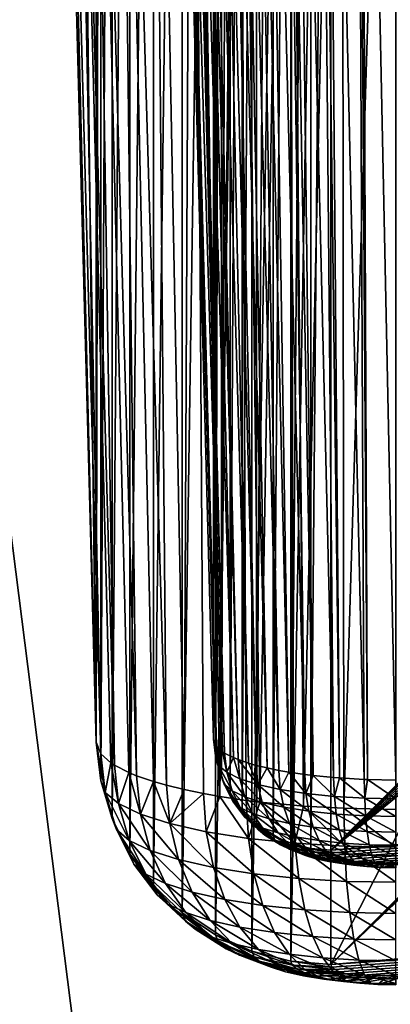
# Model space of a CAD drawing. Extents: x 4 to 899, y 7 to 454.
# Tile 869 of 1056: x 650.88 to 652.46, y 415.06 to 419.26. Entities that reach past the tile are written whole.
import ezdxf

# ---------------------------------------------------------------- set-up
doc = ezdxf.new("R2010")
doc.units = 0

msp = doc.modelspace()

# ---------------------------------------------------------------- linework, layer by layer
for points in [[(6.475002, 9.661072, 439.718628), (897.474976, 453.190216, 162.570862), (6.475001, 453.190216, 162.570862)], [(897.474976, 9.661072, 439.718628), (897.474976, 453.190216, 162.570862), (6.475002, 9.661072, 439.718628)], [(510.584869, 119.231735, 365.355408), (510.584869, 450.540619, 158.330627), (898.474976, 449.692596, 158.860535)], [(510.584869, 119.231735, 365.355408), (898.474976, 449.692596, 158.860535), (898.474976, 119.231735, 365.355408)], [(208.974991, 434.212402, 128.569901), (687.251587, 366.672333, 170.773636), (687.330505, 366.922211, 170.617477)], [(687.330505, 365.907043, 171.251846), (687.251587, 366.156921, 171.095688), (208.974991, 434.212402, 128.569901)], [(208.974991, 434.212402, 128.569901), (687.251587, 366.156921, 171.095688), (687.224976, 366.414612, 170.934662)], [(208.974991, 434.212402, 128.569901), (687.224976, 366.414612, 170.934662), (687.251587, 366.672333, 170.773636)], [(687.330505, 366.922211, 170.617477), (687.459412, 367.156647, 170.470993), (208.974991, 434.212402, 128.569901)], [(208.974991, 434.212402, 128.569901), (687.459412, 367.156647, 170.470993), (687.634399, 367.368561, 170.338562)], [(208.974991, 434.212402, 128.569901), (687.634399, 367.368561, 170.338562), (694.974976, 434.212402, 128.569901)], [(687.850098, 365.27774, 171.645065), (687.634399, 365.460663, 171.530762), (208.974991, 434.212402, 128.569901)], [(208.974991, 434.212402, 128.569901), (687.634399, 365.460663, 171.530762), (687.459412, 365.672577, 171.398346)], [(208.974991, 434.212402, 128.569901), (687.459412, 365.672577, 171.398346), (687.330505, 365.907043, 171.251846)], [(208.974991, 434.212402, 128.569901), (214.974991, 367.898712, 170.007309), (687.850098, 365.27774, 171.645065)], [(694.974976, 433.788483, 127.891457), (216.099869, 367.127563, 169.545822), (208.974991, 433.788483, 127.891457)], [(215.573517, 364.5961, 171.127655), (694.974976, 433.788483, 127.891457), (215.278885, 364.529144, 171.169495)], [(215.278885, 364.529144, 171.169495), (694.974976, 433.788483, 127.891457), (688.376465, 367.385254, 169.384796)], [(215.573517, 364.5961, 171.127655), (215.849976, 364.705414, 171.059341), (694.974976, 433.788483, 127.891457)], [(694.974976, 433.788483, 127.891457), (215.849976, 364.705414, 171.059341), (216.099869, 364.853821, 170.966614)], [(694.974976, 433.788483, 127.891457), (216.315567, 366.944641, 169.660126), (216.099869, 367.127563, 169.545822)], [(694.974976, 433.788483, 127.891457), (216.099869, 364.853821, 170.966614), (216.315567, 365.036743, 170.852325)], [(694.974976, 433.788483, 127.891457), (216.49054, 366.732727, 169.792542), (216.315567, 366.944641, 169.660126)], [(216.315567, 365.036743, 170.852325), (216.49054, 365.248627, 170.719894), (694.974976, 433.788483, 127.891457)], [(216.619446, 366.49826, 169.939041), (216.49054, 366.732727, 169.792542), (694.974976, 433.788483, 127.891457)], [(694.974976, 433.788483, 127.891457), (216.49054, 365.248627, 170.719894), (216.619446, 365.483093, 170.57341)], [(694.974976, 433.788483, 127.891457), (216.69841, 366.248383, 170.0952), (216.619446, 366.49826, 169.939041)], [(694.974976, 433.788483, 127.891457), (216.619446, 365.483093, 170.57341), (216.69841, 365.732971, 170.417252)], [(216.69841, 365.732971, 170.417252), (216.724991, 365.990692, 170.256226), (694.974976, 433.788483, 127.891457)], [(694.974976, 433.788483, 127.891457), (216.724991, 365.990692, 170.256226), (216.69841, 366.248383, 170.0952)], [(651.00708, 423.533966, 75.134888), (651.00708, 433.206879, 33.236992), (651.204895, 416.175201, 73.435974)], [(651.204895, 416.175201, 73.435974), (651.00708, 433.206879, 33.236992), (651.204895, 425.848114, 31.53808)], [(470.495117, 431.192017, 170.420975), (473.482605, 411.147125, 182.946426), (686.472534, 431.192017, 170.420975)], [(686.472534, 431.186707, 170.412491), (473.764618, 410.974335, 183.042587), (470.495117, 431.186707, 170.412491)], [(686.472534, 431.192017, 170.420975), (473.482605, 411.147125, 182.946426), (473.764618, 410.979645, 183.051071)], [(686.472534, 431.192017, 170.420975), (473.764618, 410.979645, 183.051071), (686.472534, 410.845428, 183.134949)], [(686.472534, 431.186707, 170.412491), (474.008057, 410.767914, 183.171585), (473.764618, 410.974335, 183.042587)], [(686.472534, 410.840118, 183.126465), (474.008057, 410.767914, 183.171585), (686.472534, 431.186707, 170.412491)], [(649.232117, 341.958557, 0.897724), (649.232117, 429.758545, 0.897724), (660.357117, 341.958557, 0.897724)], [(660.357117, 341.958557, 0.897724), (649.232117, 429.758545, 0.897724), (660.357117, 429.758545, 0.897724)], [(660.357117, 341.958557, 1.697724), (660.357117, 429.758545, 1.697724), (649.232117, 429.758545, 1.697724)], [(660.357117, 341.958557, 1.697724), (649.232117, 429.758545, 1.697724), (649.232117, 341.958557, 1.697724)], [(651.704712, 425.86087, 31.541), (651.506958, 423.546722, 75.137802), (651.704712, 416.187958, 73.438896)], [(651.704712, 416.187958, 73.438896), (651.714294, 425.777863, 31.521868), (651.704712, 425.86087, 31.541)], [(651.204895, 416.175201, 73.435974), (651.204895, 425.848114, 31.53808), (651.22406, 425.682129, 31.499754)], [(651.714294, 416.10498, 73.419762), (651.714294, 425.777863, 31.521868), (651.704712, 416.187958, 73.438896)], [(651.714294, 416.10498, 73.419762), (651.738281, 425.697693, 31.50333), (651.714294, 425.777863, 31.521868)], [(651.738281, 416.02478, 73.401222), (651.738281, 425.697693, 31.50333), (651.714294, 416.10498, 73.419762)], [(651.738281, 416.02478, 73.401222), (651.77594, 425.622681, 31.486046), (651.738281, 425.697693, 31.50333)], [(651.204895, 416.175201, 73.435974), (651.22406, 425.682129, 31.499754), (651.22406, 416.009216, 73.397644)], [(651.22406, 416.009216, 73.397644), (651.22406, 425.682129, 31.499754), (651.272034, 425.521759, 31.46274)], [(651.77594, 415.949799, 73.383942), (651.77594, 425.622681, 31.486046), (651.738281, 416.02478, 73.401222)], [(651.77594, 415.949799, 73.383942), (651.826233, 425.555054, 31.470428), (651.77594, 425.622681, 31.486046)], [(651.826233, 415.882141, 73.368324), (651.826233, 425.555054, 31.470428), (651.77594, 415.949799, 73.383942)], [(651.826233, 415.882141, 73.368324), (651.887634, 425.496765, 31.456959), (651.826233, 425.555054, 31.470428)], [(651.22406, 416.009216, 73.397644), (651.272034, 425.521759, 31.46274), (651.272034, 415.848877, 73.360634)], [(651.272034, 415.848877, 73.360634), (651.272034, 425.521759, 31.46274), (651.347351, 425.371765, 31.42811)], [(651.887634, 415.823883, 73.354851), (651.887634, 425.496765, 31.456959), (651.826233, 415.882141, 73.368324)], [(651.887634, 415.823883, 73.354851), (651.958313, 425.449585, 31.446051), (651.887634, 425.496765, 31.456959)], [(651.958313, 415.776672, 73.343941), (651.958313, 425.449585, 31.446051), (651.887634, 415.823883, 73.354851)], [(651.958313, 415.776672, 73.343941), (652.036255, 425.414825, 31.438065), (651.958313, 425.449585, 31.446051)], [(652.036255, 415.741913, 73.33596), (652.036255, 425.414825, 31.438065), (651.958313, 415.776672, 73.343941)], [(652.036255, 415.741913, 73.33596), (652.119141, 425.393585, 31.433117), (652.036255, 425.414825, 31.438065)], [(651.272034, 415.848877, 73.360634), (651.347351, 425.371765, 31.42811), (651.347351, 415.698853, 73.326004)], [(651.347351, 415.698853, 73.326004), (651.347351, 425.371765, 31.42811), (651.447937, 425.236511, 31.396877)], [(652.119141, 415.720673, 73.33107), (652.119141, 425.393585, 31.433117), (652.036255, 415.741913, 73.33596)], [(652.119141, 415.720673, 73.33107), (652.204529, 425.386414, 31.431448), (652.119141, 425.393585, 31.433117)], [(652.204529, 415.713531, 73.329399), (652.204529, 425.386414, 31.431448), (652.119141, 415.720673, 73.33107)], [(652.204529, 415.713531, 73.329399), (655.481628, 418.975311, 59.201012), (652.204529, 425.386414, 31.431448)], [(652.204529, 425.386414, 31.431448), (655.481628, 418.975311, 59.201012), (655.481628, 422.124634, 45.559834)], [(651.347351, 415.698853, 73.326004), (651.447937, 425.236511, 31.396877), (651.447937, 415.563599, 73.294769)], [(651.447937, 415.563599, 73.294769), (651.447937, 425.236511, 31.396877), (651.570679, 425.119934, 31.369936)], [(651.447937, 415.563599, 73.294769), (651.570679, 425.119934, 31.369936), (651.570679, 415.447052, 73.267891)], [(651.570679, 415.447052, 73.267891), (651.570679, 425.119934, 31.369936), (651.712097, 425.025543, 31.348181)], [(651.570679, 415.447052, 73.267891), (651.712097, 425.025543, 31.348181), (651.712097, 415.352661, 73.246071)], [(651.712097, 415.352661, 73.246071), (651.712097, 425.025543, 31.348181), (651.867981, 424.956055, 31.332146)], [(651.712097, 415.352661, 73.246071), (651.867981, 424.956055, 31.332146), (651.867981, 415.283173, 73.230042)], [(651.867981, 415.283173, 73.230042), (651.867981, 424.956055, 31.332146), (652.033752, 424.913544, 31.322311)], [(651.867981, 415.283173, 73.230042), (652.033752, 424.913544, 31.322311), (652.033752, 415.240662, 73.220207)], [(652.033752, 415.240662, 73.220207), (652.033752, 424.913544, 31.322311), (652.204529, 424.899231, 31.318974)], [(652.033752, 415.240662, 73.220207), (652.204529, 424.899231, 31.318974), (652.204529, 415.226349, 73.216927)], [(652.204529, 424.899231, 31.318974), (655.481628, 421.637451, 45.447361), (652.204529, 415.226349, 73.216927)], [(651.00708, 423.533966, 75.134888), (651.204895, 416.175201, 73.435974), (651.025269, 423.482086, 75.359657)], [(651.704712, 416.187958, 73.438896), (651.506958, 423.546722, 75.137802), (651.714294, 416.160614, 73.557327)], [(651.714294, 416.160614, 73.557327), (651.506958, 423.546722, 75.137802), (651.518921, 423.512421, 75.2864)], [(651.714294, 416.160614, 73.557327), (651.518921, 423.512421, 75.2864), (651.716492, 416.157593, 73.570381)], [(651.716492, 416.157593, 73.570381), (651.518921, 423.512421, 75.2864), (651.521729, 423.508667, 75.302734)], [(651.716492, 416.157593, 73.570381), (651.521729, 423.508667, 75.302734), (651.742737, 416.133942, 73.672844)], [(651.742737, 416.133942, 73.672844), (651.521729, 423.508667, 75.302734), (651.554626, 423.479004, 75.431297)], [(651.025269, 423.482086, 75.359657), (651.204895, 416.175201, 73.435974), (651.224304, 416.125336, 73.651978)], [(651.025269, 423.482086, 75.359657), (651.224304, 416.125336, 73.651978), (651.079285, 423.431488, 75.57888)], [(651.742737, 416.133942, 73.672844), (651.554626, 423.479004, 75.431297), (651.751526, 416.128204, 73.697815)], [(651.751526, 416.128204, 73.697815), (651.554626, 423.479004, 75.431297), (651.565735, 423.471741, 75.462654)], [(651.751526, 416.128204, 73.697815), (651.565735, 423.471741, 75.462654), (651.789368, 416.108612, 73.782578)], [(651.789368, 416.108612, 73.782578), (651.565735, 423.471741, 75.462654), (651.613159, 423.447205, 75.568985)], [(651.079285, 423.431488, 75.57888), (651.28186, 416.076965, 73.861435), (651.167786, 423.383392, 75.78714)], [(651.079285, 423.431488, 75.57888), (651.224304, 416.125336, 73.651978), (651.267395, 416.086426, 73.820427)], [(651.079285, 423.431488, 75.57888), (651.267395, 416.086426, 73.820427), (651.28186, 416.076965, 73.861435)], [(651.789368, 416.108612, 73.782578), (651.613159, 423.447205, 75.568985), (651.808777, 416.100555, 73.817444)], [(651.808777, 416.100555, 73.817444), (651.613159, 423.447205, 75.568985), (651.637512, 423.437134, 75.612679)], [(651.808777, 416.100555, 73.817444), (651.637512, 423.437134, 75.612679), (651.853088, 416.085205, 73.883842)], [(651.853088, 416.085205, 73.883842), (651.637512, 423.437134, 75.612679), (651.693054, 423.417877, 75.69606)], [(651.167786, 423.383392, 75.78714), (651.375916, 416.031616, 74.058006), (651.288696, 423.33902, 75.979362)], [(651.167786, 423.383392, 75.78714), (651.28186, 416.076965, 73.861435), (651.344055, 416.0448, 74.000725)], [(651.167786, 423.383392, 75.78714), (651.344055, 416.0448, 74.000725), (651.375916, 416.031616, 74.058006)], [(651.853088, 416.085205, 73.883842), (651.693054, 423.417877, 75.69606), (651.886475, 416.075623, 73.925507)], [(651.886475, 416.075623, 73.925507), (651.693054, 423.417877, 75.69606), (651.734985, 423.405792, 75.748276)], [(651.886475, 416.075623, 73.925507), (651.734985, 423.405792, 75.748276), (651.932251, 416.064392, 73.974205)], [(651.932251, 416.064392, 73.974205), (651.734985, 423.405792, 75.748276), (651.792419, 423.391693, 75.809372)], [(651.932251, 416.064392, 73.974205), (651.792419, 423.391693, 75.809372), (651.982239, 416.054077, 74.018791)], [(651.982239, 416.054077, 74.018791), (651.792419, 423.391693, 75.809372), (651.855103, 423.378784, 75.865341)], [(651.982239, 416.054077, 74.018791), (651.855103, 423.378784, 75.865341), (652.024963, 416.04657, 74.051331)], [(652.024963, 416.04657, 74.051331), (651.855103, 423.378784, 75.865341), (651.908691, 423.369354, 75.906166)], [(652.024963, 416.04657, 74.051331), (651.908691, 423.369354, 75.906166), (652.09314, 416.036621, 74.094482)], [(652.09314, 416.036621, 74.094482), (651.908691, 423.369354, 75.906166), (651.994263, 423.356873, 75.960289)], [(652.09314, 416.036621, 74.094482), (651.994263, 423.356873, 75.960289), (652.128906, 416.032227, 74.11338)], [(652.128906, 416.032227, 74.11338), (651.994263, 423.356873, 75.960289), (652.039124, 423.351379, 75.984009)], [(652.128906, 416.032227, 74.11338), (652.039124, 423.351379, 75.984009), (652.215881, 416.023743, 74.150276)], [(652.215881, 416.023743, 74.150276), (652.039124, 423.351379, 75.984009), (652.148254, 423.340698, 76.030266)], [(652.215881, 416.023743, 74.150276), (652.148254, 423.340698, 76.030266), (652.241516, 416.021729, 74.158859)], [(652.241516, 416.021729, 74.158859), (652.148254, 423.340698, 76.030266), (652.18042, 423.338196, 76.041054)], [(651.288696, 423.33902, 75.979362), (651.50354, 415.990601, 74.235626), (651.438965, 423.299438, 76.150787)], [(651.288696, 423.33902, 75.979362), (651.375916, 416.031616, 74.058006), (651.44873, 416.006378, 74.167206)], [(651.288696, 423.33902, 75.979362), (651.44873, 416.006378, 74.167206), (651.50354, 415.990601, 74.235626)], [(651.438965, 423.299438, 76.150787), (651.50354, 415.990601, 74.235626), (651.578796, 415.972107, 74.31562)], [(651.438965, 423.299438, 76.150787), (651.578796, 415.972107, 74.31562), (651.614929, 423.265625, 76.297234)], [(652.241516, 416.021729, 74.158859), (652.18042, 423.338196, 76.041054), (652.34668, 416.015839, 74.184425)], [(652.34668, 416.015839, 74.184425), (652.18042, 423.338196, 76.041054), (652.312378, 423.330811, 76.07312)], [(652.34668, 416.015839, 74.184425), (652.312378, 423.330811, 76.07312), (652.360046, 416.01532, 74.186577)], [(652.360046, 416.01532, 74.186577), (652.312378, 423.330811, 76.07312), (652.329163, 423.3302, 76.075806)], [(652.360046, 416.01532, 74.186577), (652.329163, 423.3302, 76.075806), (652.481628, 416.013184, 74.19593)], [(652.481628, 416.013184, 74.19593), (652.329163, 423.3302, 76.075806), (652.481628, 423.327484, 76.087547)], [(651.614929, 423.265625, 76.297234), (651.578796, 415.972107, 74.31562), (651.66095, 415.9552, 74.388931)], [(651.812195, 423.238464, 76.415016), (651.614929, 423.265625, 76.297234), (651.73114, 415.942841, 74.442398)], [(651.614929, 423.265625, 76.297234), (651.66095, 415.9552, 74.388931), (651.73114, 415.942841, 74.442398)], [(651.73114, 415.942841, 74.442398), (651.843262, 415.926453, 74.513329), (651.812195, 423.238464, 76.415016)], [(651.812195, 423.238464, 76.415016), (651.843262, 415.926453, 74.513329), (651.901978, 415.919312, 74.54438)], [(651.812195, 423.238464, 76.415016), (651.901978, 415.919312, 74.54438), (652.02594, 423.218536, 76.501259)], [(652.02594, 423.218536, 76.501259), (651.901978, 415.919312, 74.54438), (652.044922, 415.905334, 74.604942)], [(652.02594, 423.218536, 76.501259), (652.087097, 415.902039, 74.619125), (652.250977, 423.20639, 76.553894)], [(652.02594, 423.218536, 76.501259), (652.044922, 415.905334, 74.604942), (652.087097, 415.902039, 74.619125)], [(652.250977, 423.20639, 76.553894), (652.087097, 415.902039, 74.619125), (652.259888, 415.892365, 74.661087)], [(652.250977, 423.20639, 76.553894), (652.259888, 415.892365, 74.661087), (652.481628, 423.202301, 76.571594)], [(652.481628, 423.202301, 76.571594), (652.259888, 415.892365, 74.661087), (652.481628, 415.888, 74.679985)], [(652.204529, 415.226349, 73.216927), (655.481628, 421.637451, 45.447361), (655.481628, 418.488129, 59.088539)], [(652.204529, 415.713531, 73.329399), (655.496826, 418.936249, 59.370232), (655.481628, 418.975311, 59.201012)], [(655.541931, 418.898376, 59.534264), (655.496826, 418.936249, 59.370232), (652.204529, 415.713531, 73.329399)], [(652.204529, 415.713531, 73.329399), (655.615601, 418.862823, 59.688221), (655.541931, 418.898376, 59.534264)], [(652.204529, 415.713531, 73.329399), (655.715576, 418.830719, 59.827339), (655.615601, 418.862823, 59.688221)], [(655.838806, 418.802979, 59.947441), (655.715576, 418.830719, 59.827339), (652.204529, 415.713531, 73.329399)], [(655.838806, 418.802979, 59.947441), (652.204529, 415.713531, 73.329399), (655.981628, 418.780518, 60.044838)], [(655.981628, 418.780518, 60.044838), (652.204529, 415.713531, 73.329399), (659.041931, 416.290588, 70.82988)], [(652.204529, 415.226349, 73.216927), (655.481628, 418.488129, 59.088539), (655.496826, 418.449036, 59.257755)], [(652.204529, 415.226349, 73.216927), (655.496826, 418.449036, 59.257755), (655.541931, 418.411194, 59.421787)], [(659.041931, 415.803406, 70.717346), (652.204529, 415.226349, 73.216927), (655.541931, 418.411194, 59.421787)], [(652.204529, 415.713531, 73.329399), (658.996826, 416.252716, 70.993912), (659.041931, 416.290588, 70.82988)], [(658.981628, 416.213623, 71.163132), (658.996826, 416.252716, 70.993912), (652.204529, 415.713531, 73.329399)], [(658.981628, 416.213623, 71.163132), (652.204529, 415.713531, 73.329399), (658.996826, 416.174591, 71.332291)], [(651.224304, 416.125336, 73.651978), (651.204895, 416.175201, 73.435974), (651.243164, 415.960114, 73.610435)], [(651.243164, 415.960114, 73.610435), (651.204895, 416.175201, 73.435974), (651.22406, 416.009216, 73.397644)], [(651.704712, 416.187958, 73.438896), (651.714294, 416.160614, 73.557327), (651.714294, 416.10498, 73.419762)], [(651.714294, 416.160614, 73.557327), (651.716492, 416.157593, 73.570381), (651.725952, 416.074982, 73.549583)], [(651.714294, 416.10498, 73.419762), (651.714294, 416.160614, 73.557327), (651.725952, 416.074982, 73.549583)], [(658.996826, 416.174591, 71.332291), (652.204529, 415.713531, 73.329399), (652.20874, 415.702698, 73.376251)], [(658.996826, 416.174591, 71.332291), (652.20874, 415.702698, 73.376251), (652.221252, 415.6922, 73.42173)], [(652.221252, 415.6922, 73.42173), (652.241638, 415.682343, 73.464401), (658.996826, 416.174591, 71.332291)], [(652.241638, 415.682343, 73.464401), (652.269348, 415.673462, 73.502907), (658.996826, 416.174591, 71.332291)], [(658.996826, 416.174591, 71.332291), (652.269348, 415.673462, 73.502907), (652.303528, 415.665771, 73.536232)], [(658.996826, 416.174591, 71.332291), (652.303528, 415.665771, 73.536232), (652.343079, 415.659546, 73.563171)], [(652.386841, 415.654968, 73.583076), (658.996826, 416.174591, 71.332291), (652.343079, 415.659546, 73.563171)], [(652.433472, 415.65213, 73.595238), (658.996826, 416.174591, 71.332291), (652.386841, 415.654968, 73.583076)], [(652.433472, 415.65213, 73.595238), (659.041931, 416.136719, 71.496376), (658.996826, 416.174591, 71.332291)], [(651.267395, 416.086426, 73.820427), (651.224304, 416.125336, 73.651978), (651.243164, 415.960114, 73.610435)], [(651.716492, 416.157593, 73.570381), (651.742737, 416.133942, 73.672844), (651.725952, 416.074982, 73.549583)], [(651.725952, 416.074982, 73.549583), (651.742737, 416.133942, 73.672844), (651.760559, 416.045929, 73.675468)], [(651.742737, 416.133942, 73.672844), (651.751526, 416.128204, 73.697815), (651.760559, 416.045929, 73.675468)], [(651.751526, 416.128204, 73.697815), (651.789368, 416.108612, 73.782578), (651.760559, 416.045929, 73.675468)], [(652.481628, 415.651184, 73.59935), (659.041931, 416.136719, 71.496376), (652.433472, 415.65213, 73.595238)], [(651.299866, 415.912476, 73.816727), (651.267395, 416.086426, 73.820427), (651.243164, 415.960114, 73.610435)], [(651.28186, 416.076965, 73.861435), (651.267395, 416.086426, 73.820427), (651.299866, 415.912476, 73.816727)], [(651.344055, 416.0448, 74.000725), (651.28186, 416.076965, 73.861435), (651.299866, 415.912476, 73.816727)], [(651.714294, 416.10498, 73.419762), (651.749573, 415.995758, 73.527046), (651.738281, 416.02478, 73.401222)], [(651.714294, 416.10498, 73.419762), (651.725952, 416.074982, 73.549583), (651.749573, 415.995758, 73.527046)], [(651.725952, 416.074982, 73.549583), (651.760559, 416.045929, 73.675468), (651.783081, 415.96759, 73.649002)], [(651.749573, 415.995758, 73.527046), (651.725952, 416.074982, 73.549583), (651.783081, 415.96759, 73.649002)], [(651.760559, 416.045929, 73.675468), (651.789368, 416.108612, 73.782578), (651.817078, 416.018677, 73.793602)], [(651.789368, 416.108612, 73.782578), (651.808777, 416.100555, 73.817444), (651.817078, 416.018677, 73.793602)], [(651.817078, 416.018677, 73.793602), (651.808777, 416.100555, 73.817444), (651.893799, 415.994019, 73.900352)], [(651.893799, 415.994019, 73.900352), (651.808777, 416.100555, 73.817444), (651.853088, 416.085205, 73.883842)], [(651.893799, 415.994019, 73.900352), (651.853088, 416.085205, 73.883842), (651.886475, 416.075623, 73.925507)], [(651.886475, 416.075623, 73.925507), (651.932251, 416.064392, 73.974205), (651.893799, 415.994019, 73.900352)], [(651.392517, 415.867767, 74.010323), (651.344055, 416.0448, 74.000725), (651.299866, 415.912476, 73.816727)], [(651.375916, 416.031616, 74.058006), (651.344055, 416.0448, 74.000725), (651.392517, 415.867767, 74.010323)], [(651.760559, 416.045929, 73.675468), (651.817078, 416.018677, 73.793602), (651.837891, 415.941193, 73.763382)], [(651.783081, 415.96759, 73.649002), (651.760559, 416.045929, 73.675468), (651.837891, 415.941193, 73.763382)], [(651.893799, 415.994019, 73.900352), (651.932251, 416.064392, 73.974205), (651.988403, 415.972748, 73.9925)], [(651.932251, 416.064392, 73.974205), (651.982239, 416.054077, 74.018791), (651.988403, 415.972748, 73.9925)], [(651.982239, 416.054077, 74.018791), (652.024963, 416.04657, 74.051331), (651.988403, 415.972748, 73.9925)], [(651.988403, 415.972748, 73.9925), (652.024963, 416.04657, 74.051331), (652.097961, 415.955475, 74.067245)], [(652.024963, 416.04657, 74.051331), (652.09314, 416.036621, 74.094482), (652.097961, 415.955475, 74.067245)], [(652.09314, 416.036621, 74.094482), (652.128906, 416.032227, 74.11338), (652.097961, 415.955475, 74.067245)], [(652.097961, 415.955475, 74.067245), (652.128906, 416.032227, 74.11338), (652.219177, 415.942749, 74.122322)], [(652.128906, 416.032227, 74.11338), (652.215881, 416.023743, 74.150276), (652.219177, 415.942749, 74.122322)], [(651.243164, 415.960114, 73.610435), (651.22406, 416.009216, 73.397644), (651.290405, 415.801605, 73.565315)], [(651.290405, 415.801605, 73.565315), (651.22406, 416.009216, 73.397644), (651.272034, 415.848877, 73.360634)], [(651.44873, 416.006378, 74.167206), (651.375916, 416.031616, 74.058006), (651.392517, 415.867767, 74.010323)], [(651.51825, 415.827393, 74.185326), (651.44873, 416.006378, 74.167206), (651.392517, 415.867767, 74.010323)], [(651.50354, 415.990601, 74.235626), (651.44873, 416.006378, 74.167206), (651.51825, 415.827393, 74.185326)], [(651.578796, 415.972107, 74.31562), (651.50354, 415.990601, 74.235626), (651.51825, 415.827393, 74.185326)], [(651.738281, 416.02478, 73.401222), (651.749573, 415.995758, 73.527046), (651.786682, 415.922241, 73.503326)], [(651.738281, 416.02478, 73.401222), (651.786682, 415.922241, 73.503326), (651.77594, 415.949799, 73.383942)], [(651.749573, 415.995758, 73.527046), (651.818481, 415.895508, 73.61908), (651.786682, 415.922241, 73.503326)], [(651.749573, 415.995758, 73.527046), (651.783081, 415.96759, 73.649002), (651.818481, 415.895508, 73.61908)], [(651.817078, 416.018677, 73.793602), (651.893799, 415.994019, 73.900352), (651.91217, 415.917297, 73.866798)], [(651.837891, 415.941193, 73.763382), (651.817078, 416.018677, 73.793602), (651.91217, 415.917297, 73.866798)], [(651.91217, 415.917297, 73.866798), (651.893799, 415.994019, 73.900352), (652.003784, 415.896698, 73.956085)], [(651.893799, 415.994019, 73.900352), (651.988403, 415.972748, 73.9925), (652.003784, 415.896698, 73.956085)], [(652.219177, 415.942749, 74.122322), (652.215881, 416.023743, 74.150276), (652.241516, 416.021729, 74.158859)], [(652.219177, 415.942749, 74.122322), (652.241516, 416.021729, 74.158859), (652.348389, 415.934998, 74.156059)], [(652.348389, 415.934998, 74.156059), (652.241516, 416.021729, 74.158859), (652.34668, 416.015839, 74.184425)], [(652.348389, 415.934998, 74.156059), (652.34668, 416.015839, 74.184425), (652.360046, 416.01532, 74.186577)], [(652.481628, 415.932373, 74.167442), (652.348389, 415.934998, 74.156059), (652.360046, 416.01532, 74.186577)], [(652.481628, 415.932373, 74.167442), (652.360046, 416.01532, 74.186577), (652.481628, 416.013184, 74.19593)], [(651.299866, 415.912476, 73.816727), (651.243164, 415.960114, 73.610435), (651.344971, 415.755798, 73.763741)], [(651.344971, 415.755798, 73.763741), (651.243164, 415.960114, 73.610435), (651.290405, 415.801605, 73.565315)], [(651.578796, 415.972107, 74.31562), (651.51825, 415.827393, 74.185326), (651.66095, 415.9552, 74.388931)], [(651.673218, 415.792542, 74.336304), (651.66095, 415.9552, 74.388931), (651.51825, 415.827393, 74.185326)], [(651.73114, 415.942841, 74.442398), (651.66095, 415.9552, 74.388931), (651.673218, 415.792542, 74.336304)], [(651.77594, 415.949799, 73.383942), (651.786682, 415.922241, 73.503326), (651.836182, 415.856537, 73.479187)], [(651.77594, 415.949799, 73.383942), (651.836182, 415.856537, 73.479187), (651.826233, 415.882141, 73.368324)], [(651.783081, 415.96759, 73.649002), (651.837891, 415.941193, 73.763382), (651.870483, 415.870392, 73.727737)], [(651.818481, 415.895508, 73.61908), (651.783081, 415.96759, 73.649002), (651.870483, 415.870392, 73.727737)], [(651.988403, 415.972748, 73.9925), (652.097961, 415.955475, 74.067245), (652.109924, 415.879974, 74.028503)], [(652.003784, 415.896698, 73.956085), (651.988403, 415.972748, 73.9925), (652.109924, 415.879974, 74.028503)], [(652.097961, 415.955475, 74.067245), (652.219177, 415.942749, 74.122322), (652.227356, 415.867645, 74.081848)], [(652.109924, 415.879974, 74.028503), (652.097961, 415.955475, 74.067245), (652.227356, 415.867645, 74.081848)], [(651.392517, 415.867767, 74.010323), (651.299866, 415.912476, 73.816727), (651.434082, 415.71283, 73.949944)], [(651.434082, 415.71283, 73.949944), (651.299866, 415.912476, 73.816727), (651.344971, 415.755798, 73.763741)], [(651.852844, 415.764252, 74.458847), (651.73114, 415.942841, 74.442398), (651.673218, 415.792542, 74.336304)], [(651.843262, 415.926453, 74.513329), (651.73114, 415.942841, 74.442398), (651.852844, 415.764252, 74.458847)], [(651.786682, 415.922241, 73.503326), (651.818481, 415.895508, 73.61908), (651.865784, 415.831726, 73.586716)], [(651.786682, 415.922241, 73.503326), (651.865784, 415.831726, 73.586716), (651.836182, 415.856537, 73.479187)], [(651.837891, 415.941193, 73.763382), (651.91217, 415.917297, 73.866798), (651.94104, 415.847748, 73.825905)], [(651.870483, 415.870392, 73.727737), (651.837891, 415.941193, 73.763382), (651.94104, 415.847748, 73.825905)], [(651.901978, 415.919312, 74.54438), (651.843262, 415.926453, 74.513329), (651.852844, 415.764252, 74.458847)], [(652.051514, 415.743378, 74.549088), (651.901978, 415.919312, 74.54438), (651.852844, 415.764252, 74.458847)], [(652.044922, 415.905334, 74.604942), (651.901978, 415.919312, 74.54438), (652.051514, 415.743378, 74.549088)], [(651.91217, 415.917297, 73.866798), (652.003784, 415.896698, 73.956085), (652.028015, 415.828186, 73.910667)], [(651.94104, 415.847748, 73.825905), (651.91217, 415.917297, 73.866798), (652.028015, 415.828186, 73.910667)], [(652.219177, 415.942749, 74.122322), (652.348389, 415.934998, 74.156059), (652.352539, 415.860107, 74.11451)], [(652.227356, 415.867645, 74.081848), (652.219177, 415.942749, 74.122322), (652.352539, 415.860107, 74.11451)], [(652.481628, 415.857574, 74.125542), (652.352539, 415.860107, 74.11451), (652.348389, 415.934998, 74.156059)], [(652.481628, 415.857574, 74.125542), (652.348389, 415.934998, 74.156059), (652.481628, 415.932373, 74.167442)], [(651.51825, 415.827393, 74.185326), (651.392517, 415.867767, 74.010323), (651.554993, 415.673981, 74.11821)], [(651.554993, 415.673981, 74.11821), (651.392517, 415.867767, 74.010323), (651.434082, 415.71283, 73.949944)], [(651.818481, 415.895508, 73.61908), (651.914062, 415.808441, 73.687622), (651.865784, 415.831726, 73.586716)], [(651.818481, 415.895508, 73.61908), (651.870483, 415.870392, 73.727737), (651.914062, 415.808441, 73.687622)], [(651.826233, 415.882141, 73.368324), (651.836182, 415.856537, 73.479187), (651.896667, 415.800659, 73.455345)], [(651.826233, 415.882141, 73.368324), (651.896667, 415.800659, 73.455345), (651.887634, 415.823883, 73.354851)], [(651.870483, 415.870392, 73.727737), (651.94104, 415.847748, 73.825905), (651.979553, 415.787384, 73.778816)], [(651.914062, 415.808441, 73.687622), (651.870483, 415.870392, 73.727737), (651.979553, 415.787384, 73.778816)], [(652.028015, 415.828186, 73.910667), (652.003784, 415.896698, 73.956085), (652.128784, 415.812317, 73.979385)], [(652.003784, 415.896698, 73.956085), (652.109924, 415.879974, 74.028503), (652.128784, 415.812317, 73.979385)], [(652.087097, 415.902039, 74.619125), (652.044922, 415.905334, 74.604942), (652.051514, 415.743378, 74.549088)], [(652.263245, 415.730621, 74.604401), (652.087097, 415.902039, 74.619125), (652.051514, 415.743378, 74.549088)], [(652.259888, 415.892365, 74.661087), (652.087097, 415.902039, 74.619125), (652.263245, 415.730621, 74.604401)], [(652.109924, 415.879974, 74.028503), (652.227356, 415.867645, 74.081848), (652.240295, 415.800598, 74.030052)], [(652.128784, 415.812317, 73.979385), (652.109924, 415.879974, 74.028503), (652.240295, 415.800598, 74.030052)], [(652.227356, 415.867645, 74.081848), (652.352539, 415.860107, 74.11451), (652.35907, 415.793457, 74.06105)], [(652.240295, 415.800598, 74.030052), (652.227356, 415.867645, 74.081848), (652.35907, 415.793457, 74.06105)], [(652.481628, 415.888, 74.679985), (652.259888, 415.892365, 74.661087), (652.481628, 415.726349, 74.623001)], [(652.481628, 415.726349, 74.623001), (652.259888, 415.892365, 74.661087), (652.263245, 415.730621, 74.604401)], [(651.290405, 415.801605, 73.565315), (651.272034, 415.848877, 73.360634), (651.364624, 415.654572, 73.517929)], [(651.364624, 415.654572, 73.517929), (651.272034, 415.848877, 73.360634), (651.347351, 415.698853, 73.326004)], [(651.673218, 415.792542, 74.336304), (651.51825, 415.827393, 74.185326), (651.704102, 415.640442, 74.263527)], [(651.704102, 415.640442, 74.263527), (651.51825, 415.827393, 74.185326), (651.554993, 415.673981, 74.11821)], [(651.836182, 415.856537, 73.479187), (651.865784, 415.831726, 73.586716), (651.923462, 415.778198, 73.552795)], [(651.836182, 415.856537, 73.479187), (651.923462, 415.778198, 73.552795), (651.896667, 415.800659, 73.455345)], [(651.865784, 415.831726, 73.586716), (651.914062, 415.808441, 73.687622), (651.967224, 415.75705, 73.644234)], [(651.865784, 415.831726, 73.586716), (651.967224, 415.75705, 73.644234), (651.923462, 415.778198, 73.552795)], [(651.887634, 415.823883, 73.354851), (651.896667, 415.800659, 73.455345), (651.966248, 415.756226, 73.432518)], [(651.887634, 415.823883, 73.354851), (651.966248, 415.756226, 73.432518), (651.958313, 415.776672, 73.343941)], [(651.94104, 415.847748, 73.825905), (652.028015, 415.828186, 73.910667), (652.060364, 415.769226, 73.857498)], [(651.979553, 415.787384, 73.778816), (651.94104, 415.847748, 73.825905), (652.060364, 415.769226, 73.857498)], [(652.028015, 415.828186, 73.910667), (652.128784, 415.812317, 73.979385), (652.153931, 415.754486, 73.921333)], [(652.060364, 415.769226, 73.857498), (652.028015, 415.828186, 73.910667), (652.153931, 415.754486, 73.921333)], [(652.481628, 415.791046, 74.071541), (652.352539, 415.860107, 74.11451), (652.481628, 415.857574, 74.125542)], [(652.35907, 415.793457, 74.06105), (652.352539, 415.860107, 74.11451), (652.481628, 415.791046, 74.071541)], [(651.344971, 415.755798, 73.763741), (651.290405, 415.801605, 73.565315), (651.415771, 415.611603, 73.704018)], [(651.415771, 415.611603, 73.704018), (651.290405, 415.801605, 73.565315), (651.364624, 415.654572, 73.517929)], [(651.852844, 415.764252, 74.458847), (651.673218, 415.792542, 74.336304), (651.87677, 415.613251, 74.381363)], [(651.87677, 415.613251, 74.381363), (651.673218, 415.792542, 74.336304), (651.704102, 415.640442, 74.263527)], [(651.896667, 415.800659, 73.455345), (651.923462, 415.778198, 73.552795), (651.989868, 415.73642, 73.518349)], [(651.896667, 415.800659, 73.455345), (651.989868, 415.73642, 73.518349), (651.966248, 415.756226, 73.432518)], [(651.914062, 415.808441, 73.687622), (652.026611, 415.737976, 73.726906), (651.967224, 415.75705, 73.644234)], [(651.914062, 415.808441, 73.687622), (651.979553, 415.787384, 73.778816), (652.026611, 415.737976, 73.726906)], [(651.979553, 415.787384, 73.778816), (652.060364, 415.769226, 73.857498), (652.099792, 415.721497, 73.798248)], [(652.026611, 415.737976, 73.726906), (651.979553, 415.787384, 73.778816), (652.099792, 415.721497, 73.798248)], [(652.153931, 415.754486, 73.921333), (652.128784, 415.812317, 73.979385), (652.257446, 415.743622, 73.968422)], [(652.128784, 415.812317, 73.979385), (652.240295, 415.800598, 74.030052), (652.257446, 415.743622, 73.968422)], [(658.996826, 415.765533, 70.881439), (652.204529, 415.226349, 73.216927), (659.041931, 415.803406, 70.717346)], [(652.240295, 415.800598, 74.030052), (652.35907, 415.793457, 74.06105), (652.367798, 415.736969, 73.997208)], [(652.257446, 415.743622, 73.968422), (652.240295, 415.800598, 74.030052), (652.367798, 415.736969, 73.997208)], [(652.35907, 415.793457, 74.06105), (652.481628, 415.791046, 74.071541), (652.481628, 415.734711, 74.006927)], [(652.367798, 415.736969, 73.997208), (652.35907, 415.793457, 74.06105), (652.481628, 415.734711, 74.006927)], [(651.434082, 415.71283, 73.949944), (651.344971, 415.755798, 73.763741), (651.499329, 415.57132, 73.878601)], [(651.499329, 415.57132, 73.878601), (651.344971, 415.755798, 73.763741), (651.415771, 415.611603, 73.704018)], [(652.051514, 415.743378, 74.549088), (651.852844, 415.764252, 74.458847), (652.067932, 415.59317, 74.468147)], [(652.067932, 415.59317, 74.468147), (651.852844, 415.764252, 74.458847), (651.87677, 415.613251, 74.381363)], [(651.923462, 415.778198, 73.552795), (651.967224, 415.75705, 73.644234), (652.028442, 415.717804, 73.59893)], [(651.923462, 415.778198, 73.552795), (652.028442, 415.717804, 73.59893), (651.989868, 415.73642, 73.518349)], [(651.958313, 415.776672, 73.343941), (651.966248, 415.756226, 73.432518), (652.04303, 415.724548, 73.411301)], [(651.958313, 415.776672, 73.343941), (652.04303, 415.724548, 73.411301), (652.036255, 415.741913, 73.33596)], [(651.966248, 415.756226, 73.432518), (651.989868, 415.73642, 73.518349), (652.06311, 415.707672, 73.484375)], [(651.966248, 415.756226, 73.432518), (652.06311, 415.707672, 73.484375), (652.04303, 415.724548, 73.411301)], [(651.967224, 415.75705, 73.644234), (652.026611, 415.737976, 73.726906), (652.08075, 415.701019, 73.671707)], [(651.967224, 415.75705, 73.644234), (652.08075, 415.701019, 73.671707), (652.028442, 415.717804, 73.59893)], [(652.026611, 415.737976, 73.726906), (652.145264, 415.686493, 73.734535), (652.08075, 415.701019, 73.671707)], [(652.026611, 415.737976, 73.726906), (652.099792, 415.721497, 73.798248), (652.145264, 415.686493, 73.734535)], [(652.036255, 415.741913, 73.33596), (652.04303, 415.724548, 73.411301), (652.124634, 415.706512, 73.392342)], [(652.036255, 415.741913, 73.33596), (652.124634, 415.706512, 73.392342), (652.119141, 415.720673, 73.33107)], [(652.263245, 415.730621, 74.604401), (652.051514, 415.743378, 74.549088), (652.271545, 415.580902, 74.521317)], [(652.271545, 415.580902, 74.521317), (652.051514, 415.743378, 74.549088), (652.067932, 415.59317, 74.468147)], [(652.060364, 415.769226, 73.857498), (652.153931, 415.754486, 73.921333), (652.184631, 415.70816, 73.856064)], [(652.099792, 415.721497, 73.798248), (652.060364, 415.769226, 73.857498), (652.184631, 415.70816, 73.856064)], [(652.153931, 415.754486, 73.921333), (652.257446, 415.743622, 73.968422), (652.278442, 415.698334, 73.898743)], [(652.184631, 415.70816, 73.856064), (652.153931, 415.754486, 73.921333), (652.278442, 415.698334, 73.898743)], [(658.996826, 415.765533, 70.881439), (658.981628, 415.726471, 71.050652), (652.204529, 415.226349, 73.216927)], [(652.278442, 415.698334, 73.898743), (652.257446, 415.743622, 73.968422), (652.378479, 415.692291, 73.92485)], [(652.257446, 415.743622, 73.968422), (652.367798, 415.736969, 73.997208), (652.378479, 415.692291, 73.92485)], [(651.364624, 415.654572, 73.517929), (651.347351, 415.698853, 73.326004), (651.463623, 415.523224, 73.46965)], [(651.463623, 415.523224, 73.46965), (651.347351, 415.698853, 73.326004), (651.447937, 415.563599, 73.294769)], [(651.554993, 415.673981, 74.11821), (651.434082, 415.71283, 73.949944), (651.612732, 415.534851, 74.036369)], [(651.612732, 415.534851, 74.036369), (651.434082, 415.71283, 73.949944), (651.499329, 415.57132, 73.878601)], [(651.989868, 415.73642, 73.518349), (652.028442, 415.717804, 73.59893), (652.095947, 415.691864, 73.552917)], [(651.989868, 415.73642, 73.518349), (652.095947, 415.691864, 73.552917), (652.06311, 415.707672, 73.484375)], [(652.028442, 415.717804, 73.59893), (652.08075, 415.701019, 73.671707), (652.140442, 415.677551, 73.614906)], [(652.028442, 415.717804, 73.59893), (652.140442, 415.677551, 73.614906), (652.095947, 415.691864, 73.552917)], [(652.04303, 415.724548, 73.411301), (652.06311, 415.707672, 73.484375), (652.140991, 415.69278, 73.451828)], [(652.04303, 415.724548, 73.411301), (652.140991, 415.69278, 73.451828), (652.124634, 415.706512, 73.392342)], [(652.06311, 415.707672, 73.484375), (652.095947, 415.691864, 73.552917), (652.167725, 415.679901, 73.507622)], [(652.06311, 415.707672, 73.484375), (652.167725, 415.679901, 73.507622), (652.140991, 415.69278, 73.451828)], [(652.08075, 415.701019, 73.671707), (652.145264, 415.686493, 73.734535), (652.195312, 415.665192, 73.668373)], [(652.08075, 415.701019, 73.671707), (652.195312, 415.665192, 73.668373), (652.140442, 415.677551, 73.614906)], [(652.099792, 415.721497, 73.798248), (652.184631, 415.70816, 73.856064), (652.219971, 415.674744, 73.785553)], [(652.145264, 415.686493, 73.734535), (652.099792, 415.721497, 73.798248), (652.219971, 415.674744, 73.785553)], [(652.119141, 415.720673, 73.33107), (652.124634, 415.706512, 73.392342), (652.20874, 415.702698, 73.376251)], [(652.119141, 415.720673, 73.33107), (652.20874, 415.702698, 73.376251), (652.204529, 415.713531, 73.329399)], [(652.124634, 415.706512, 73.392342), (652.140991, 415.69278, 73.451828), (652.221252, 415.6922, 73.42173)], [(652.124634, 415.706512, 73.392342), (652.221252, 415.6922, 73.42173), (652.20874, 415.702698, 73.376251)], [(652.184631, 415.70816, 73.856064), (652.278442, 415.698334, 73.898743), (652.302612, 415.666077, 73.823105)], [(652.219971, 415.674744, 73.785553), (652.184631, 415.70816, 73.856064), (652.302612, 415.666077, 73.823105)], [(652.204529, 415.226349, 73.216927), (658.981628, 415.726471, 71.050652), (658.996826, 415.687378, 71.21981)], [(652.481628, 415.726349, 74.623001), (652.263245, 415.730621, 74.604401), (652.481628, 415.576752, 74.539253)], [(652.481628, 415.576752, 74.539253), (652.263245, 415.730621, 74.604401), (652.271545, 415.580902, 74.521317)], [(652.278442, 415.698334, 73.898743), (652.378479, 415.692291, 73.92485), (652.390747, 415.660736, 73.846115)], [(652.302612, 415.666077, 73.823105), (652.278442, 415.698334, 73.898743), (652.390747, 415.660736, 73.846115)], [(652.367798, 415.736969, 73.997208), (652.481628, 415.734711, 74.006927), (652.481628, 415.690247, 73.933609)], [(652.378479, 415.692291, 73.92485), (652.367798, 415.736969, 73.997208), (652.481628, 415.690247, 73.933609)], [(651.415771, 415.611603, 73.704018), (651.364624, 415.654572, 73.517929), (651.510254, 415.48407, 73.639282)], [(651.510254, 415.48407, 73.639282), (651.364624, 415.654572, 73.517929), (651.463623, 415.523224, 73.46965)], [(651.704102, 415.640442, 74.263527), (651.554993, 415.673981, 74.11821), (651.752563, 415.503418, 74.17263)], [(651.752563, 415.503418, 74.17263), (651.554993, 415.673981, 74.11821), (651.612732, 415.534851, 74.036369)], [(652.095947, 415.691864, 73.552917), (652.140442, 415.677551, 73.614906), (652.203918, 415.668243, 73.558044)], [(652.095947, 415.691864, 73.552917), (652.203918, 415.668243, 73.558044), (652.167725, 415.679901, 73.507622)], [(652.140442, 415.677551, 73.614906), (652.195312, 415.665192, 73.668373), (652.248596, 415.658203, 73.601616)], [(652.140442, 415.677551, 73.614906), (652.248596, 415.658203, 73.601616), (652.203918, 415.668243, 73.558044)], [(652.140991, 415.69278, 73.451828), (652.167725, 415.679901, 73.507622), (652.241638, 415.682343, 73.464401)], [(652.140991, 415.69278, 73.451828), (652.241638, 415.682343, 73.464401), (652.221252, 415.6922, 73.42173)], [(652.145264, 415.686493, 73.734535), (652.258911, 415.655182, 73.711761), (652.195312, 415.665192, 73.668373)], [(652.145264, 415.686493, 73.734535), (652.219971, 415.674744, 73.785553), (652.258911, 415.655182, 73.711761)], [(652.167725, 415.679901, 73.507622), (652.269348, 415.673462, 73.502907), (652.241638, 415.682343, 73.464401)], [(652.167725, 415.679901, 73.507622), (652.203918, 415.668243, 73.558044), (652.269348, 415.673462, 73.502907)], [(652.195312, 415.665192, 73.668373), (652.258911, 415.655182, 73.711761), (652.300354, 415.650085, 73.636902)], [(652.195312, 415.665192, 73.668373), (652.300354, 415.650085, 73.636902), (652.248596, 415.658203, 73.601616)], [(652.203918, 415.668243, 73.558044), (652.303528, 415.665771, 73.536232), (652.269348, 415.673462, 73.502907)], [(652.203918, 415.668243, 73.558044), (652.248596, 415.658203, 73.601616), (652.303528, 415.665771, 73.536232)], [(652.204529, 415.226349, 73.216927), (658.996826, 415.687378, 71.21981), (652.20874, 415.215485, 73.263779)], [(658.996826, 415.687378, 71.21981), (652.221252, 415.205017, 73.309258), (652.20874, 415.215485, 73.263779)], [(652.219971, 415.674744, 73.785553), (652.302612, 415.666077, 73.823105), (652.329285, 415.647797, 73.743713)], [(652.258911, 415.655182, 73.711761), (652.219971, 415.674744, 73.785553), (652.329285, 415.647797, 73.743713)], [(658.996826, 415.687378, 71.21981), (652.241638, 415.19516, 73.351868), (652.221252, 415.205017, 73.309258)], [(652.269348, 415.186249, 73.390434), (652.241638, 415.19516, 73.351868), (658.996826, 415.687378, 71.21981)], [(652.248596, 415.658203, 73.601616), (652.343079, 415.659546, 73.563171), (652.303528, 415.665771, 73.536232)], [(652.248596, 415.658203, 73.601616), (652.300354, 415.650085, 73.636902), (652.343079, 415.659546, 73.563171)], [(652.357666, 415.644043, 73.662949), (652.300354, 415.650085, 73.636902), (652.258911, 415.655182, 73.711761)], [(652.258911, 415.655182, 73.711761), (652.329285, 415.647797, 73.743713), (652.357666, 415.644043, 73.662949)], [(658.996826, 415.687378, 71.21981), (652.303528, 415.178589, 73.423752), (652.269348, 415.186249, 73.390434)], [(652.343079, 415.659546, 73.563171), (652.300354, 415.650085, 73.636902), (652.386841, 415.654968, 73.583076)], [(652.386841, 415.654968, 73.583076), (652.300354, 415.650085, 73.636902), (652.357666, 415.644043, 73.662949)], [(652.302612, 415.666077, 73.823105), (652.390747, 415.660736, 73.846115), (652.404297, 415.64328, 73.763321)], [(652.329285, 415.647797, 73.743713), (652.302612, 415.666077, 73.823105), (652.404297, 415.64328, 73.763321)], [(658.996826, 415.687378, 71.21981), (652.343079, 415.172333, 73.450699), (652.303528, 415.178589, 73.423752)], [(652.386841, 415.167755, 73.470604), (652.343079, 415.172333, 73.450699), (658.996826, 415.687378, 71.21981)], [(652.386841, 415.654968, 73.583076), (652.357666, 415.644043, 73.662949), (652.433472, 415.65213, 73.595238)], [(652.390747, 415.660736, 73.846115), (652.378479, 415.692291, 73.92485), (652.481628, 415.658966, 73.853859)], [(652.378479, 415.692291, 73.92485), (652.481628, 415.690247, 73.933609), (652.481628, 415.658966, 73.853859)], [(658.996826, 415.687378, 71.21981), (652.433472, 415.164948, 73.482765), (652.386841, 415.167755, 73.470604)], [(652.390747, 415.660736, 73.846115), (652.481628, 415.658966, 73.853859), (652.481628, 415.641754, 73.769882)], [(652.404297, 415.64328, 73.763321), (652.390747, 415.660736, 73.846115), (652.481628, 415.641754, 73.769882)], [(658.996826, 415.687378, 71.21981), (652.481628, 415.164001, 73.486877), (652.433472, 415.164948, 73.482765)], [(651.87677, 415.613251, 74.381363), (651.704102, 415.640442, 74.263527), (651.91449, 415.477905, 74.283134)], [(651.91449, 415.477905, 74.283134), (651.704102, 415.640442, 74.263527), (651.752563, 415.503418, 74.17263)], [(652.067932, 415.59317, 74.468147), (651.87677, 415.613251, 74.381363), (652.093689, 415.459106, 74.364555)], [(652.093689, 415.459106, 74.364555), (651.87677, 415.613251, 74.381363), (651.91449, 415.477905, 74.283134)], [(652.329285, 415.647797, 73.743713), (652.404297, 415.64328, 73.763321), (652.41864, 415.640381, 73.678864)], [(652.357666, 415.644043, 73.662949), (652.329285, 415.647797, 73.743713), (652.41864, 415.640381, 73.678864)], [(652.357666, 415.644043, 73.662949), (652.41864, 415.640381, 73.678864), (652.433472, 415.65213, 73.595238)], [(652.404297, 415.64328, 73.763321), (652.481628, 415.641754, 73.769882), (652.481628, 415.63913, 73.684227)], [(652.41864, 415.640381, 73.678864), (652.404297, 415.64328, 73.763321), (652.481628, 415.63913, 73.684227)], [(652.433472, 415.65213, 73.595238), (652.41864, 415.640381, 73.678864), (652.481628, 415.651184, 73.59935)], [(652.41864, 415.640381, 73.678864), (652.481628, 415.63913, 73.684227), (652.481628, 415.651184, 73.59935)], [(651.499329, 415.57132, 73.878601), (651.415771, 415.611603, 73.704018), (651.586426, 415.447327, 73.79837)], [(651.586426, 415.447327, 73.79837), (651.415771, 415.611603, 73.704018), (651.510254, 415.48407, 73.639282)], [(651.612732, 415.534851, 74.036369), (651.499329, 415.57132, 73.878601), (651.689758, 415.414124, 73.942192)], [(651.689758, 415.414124, 73.942192), (651.499329, 415.57132, 73.878601), (651.586426, 415.447327, 73.79837)], [(652.271545, 415.580902, 74.521317), (652.067932, 415.59317, 74.468147), (652.284668, 415.447601, 74.414383)], [(652.284668, 415.447601, 74.414383), (652.067932, 415.59317, 74.468147), (652.093689, 415.459106, 74.364555)], [(652.481628, 415.576752, 74.539253), (652.271545, 415.580902, 74.521317), (652.481628, 415.443726, 74.43119)], [(652.481628, 415.443726, 74.43119), (652.271545, 415.580902, 74.521317), (652.284668, 415.447601, 74.414383)], [(651.463623, 415.523224, 73.46965), (651.447937, 415.563599, 73.294769), (651.584534, 415.411469, 73.421967)], [(651.584534, 415.411469, 73.421967), (651.447937, 415.563599, 73.294769), (651.570679, 415.447052, 73.267891)], [(651.752563, 415.503418, 74.17263), (651.612732, 415.534851, 74.036369), (651.817139, 415.385468, 74.066353)], [(651.817139, 415.385468, 74.066353), (651.612732, 415.534851, 74.036369), (651.689758, 415.414124, 73.942192)], [(651.510254, 415.48407, 73.639282), (651.463623, 415.523224, 73.46965), (651.62561, 415.376953, 73.571457)], [(651.62561, 415.376953, 73.571457), (651.463623, 415.523224, 73.46965), (651.584534, 415.411469, 73.421967)], [(651.91449, 415.477905, 74.283134), (651.752563, 415.503418, 74.17263), (651.964783, 415.362213, 74.167023)], [(651.964783, 415.362213, 74.167023), (651.752563, 415.503418, 74.17263), (651.817139, 415.385468, 74.066353)], [(651.586426, 415.447327, 73.79837), (651.510254, 415.48407, 73.639282), (651.692749, 415.344604, 73.711647)], [(651.692749, 415.344604, 73.711647), (651.510254, 415.48407, 73.639282), (651.62561, 415.376953, 73.571457)], [(651.584534, 415.411469, 73.421967), (651.570679, 415.447052, 73.267891), (651.723816, 415.322601, 73.376251)], [(651.723816, 415.322601, 73.376251), (651.570679, 415.447052, 73.267891), (651.712097, 415.352661, 73.246071)], [(651.689758, 415.414124, 73.942192), (651.586426, 415.447327, 73.79837), (651.783813, 415.315338, 73.838364)], [(651.783813, 415.315338, 73.838364), (651.586426, 415.447327, 73.79837), (651.692749, 415.344604, 73.711647)], [(652.093689, 415.459106, 74.364555), (651.91449, 415.477905, 74.283134), (652.128052, 415.345093, 74.241234)], [(652.128052, 415.345093, 74.241234), (651.91449, 415.477905, 74.283134), (651.964783, 415.362213, 74.167023)], [(652.284668, 415.447601, 74.414383), (652.093689, 415.459106, 74.364555), (652.302124, 415.334625, 74.286652)], [(652.302124, 415.334625, 74.286652), (652.093689, 415.459106, 74.364555), (652.128052, 415.345093, 74.241234)], [(652.481628, 415.443726, 74.43119), (652.284668, 415.447601, 74.414383), (652.481628, 415.331055, 74.301971)], [(652.481628, 415.331055, 74.301971), (652.284668, 415.447601, 74.414383), (652.302124, 415.334625, 74.286652)], [(651.62561, 415.376953, 73.571457), (651.584534, 415.411469, 73.421967), (651.758484, 415.293457, 73.502495)], [(651.758484, 415.293457, 73.502495), (651.584534, 415.411469, 73.421967), (651.723816, 415.322601, 73.376251)], [(651.817139, 415.385468, 74.066353), (651.689758, 415.414124, 73.942192), (651.896118, 415.2901, 73.9478)], [(651.896118, 415.2901, 73.9478), (651.689758, 415.414124, 73.942192), (651.783813, 415.315338, 73.838364)], [(651.692749, 415.344604, 73.711647), (651.62561, 415.376953, 73.571457), (651.815186, 415.266113, 73.620987)], [(651.815186, 415.266113, 73.620987), (651.62561, 415.376953, 73.571457), (651.758484, 415.293457, 73.502495)], [(651.964783, 415.362213, 74.167023), (651.817139, 415.385468, 74.066353), (652.026123, 415.269592, 74.036552)], [(652.026123, 415.269592, 74.036552), (651.817139, 415.385468, 74.066353), (651.896118, 415.2901, 73.9478)], [(652.128052, 415.345093, 74.241234), (651.964783, 415.362213, 74.167023), (652.170044, 415.254517, 74.101875)], [(652.170044, 415.254517, 74.101875), (651.964783, 415.362213, 74.167023), (652.026123, 415.269592, 74.036552)], [(651.783813, 415.315338, 73.838364), (651.692749, 415.344604, 73.711647), (651.892151, 415.241394, 73.728035)], [(651.892151, 415.241394, 73.728035), (651.692749, 415.344604, 73.711647), (651.815186, 415.266113, 73.620987)], [(651.723816, 415.322601, 73.376251), (651.712097, 415.352661, 73.246071), (651.877319, 415.259216, 73.33387)], [(651.877319, 415.259216, 73.33387), (651.712097, 415.352661, 73.246071), (651.867981, 415.283173, 73.230042)], [(651.758484, 415.293457, 73.502495), (651.723816, 415.322601, 73.376251), (651.904968, 415.235962, 73.43454)], [(651.904968, 415.235962, 73.43454), (651.723816, 415.322601, 73.376251), (651.877319, 415.259216, 73.33387)], [(652.302124, 415.334625, 74.286652), (652.128052, 415.345093, 74.241234), (652.323425, 415.24527, 74.14193)], [(652.323425, 415.24527, 74.14193), (652.128052, 415.345093, 74.241234), (652.170044, 415.254517, 74.101875)], [(652.481628, 415.331055, 74.301971), (652.302124, 415.334625, 74.286652), (652.481628, 415.242126, 74.155464)], [(652.481628, 415.242126, 74.155464), (652.302124, 415.334625, 74.286652), (652.323425, 415.24527, 74.14193)], [(651.815186, 415.266113, 73.620987), (651.758484, 415.293457, 73.502495), (651.950195, 415.214142, 73.528954)], [(651.950195, 415.214142, 73.528954), (651.758484, 415.293457, 73.502495), (651.904968, 415.235962, 73.43454)], [(651.896118, 415.2901, 73.9478), (651.783813, 415.315338, 73.838364), (651.987, 415.220062, 73.820427)], [(651.987, 415.220062, 73.820427), (651.783813, 415.315338, 73.838364), (651.892151, 415.241394, 73.728035)], [(651.877319, 415.259216, 73.33387), (651.867981, 415.283173, 73.230042), (652.040527, 415.223145, 73.296021)], [(652.040527, 415.223145, 73.296021), (651.867981, 415.283173, 73.230042), (652.033752, 415.240662, 73.220207)], [(652.026123, 415.269592, 74.036552), (651.896118, 415.2901, 73.9478), (652.096863, 415.202728, 73.895409)], [(652.096863, 415.202728, 73.895409), (651.896118, 415.2901, 73.9478), (651.987, 415.220062, 73.820427)], [(651.892151, 415.241394, 73.728035), (651.815186, 415.266113, 73.620987), (652.011536, 415.194458, 73.614372)], [(652.011536, 415.194458, 73.614372), (651.815186, 415.266113, 73.620987), (651.950195, 415.214142, 73.528954)], [(651.904968, 415.235962, 73.43454), (651.877319, 415.259216, 73.33387), (652.06073, 415.206207, 73.369453)], [(652.06073, 415.206207, 73.369453), (651.877319, 415.259216, 73.33387), (652.040527, 415.223145, 73.296021)], [(651.987, 415.220062, 73.820427), (651.892151, 415.241394, 73.728035), (652.087158, 415.177429, 73.688042)], [(652.087158, 415.177429, 73.688042), (651.892151, 415.241394, 73.728035), (652.011536, 415.194458, 73.614372)], [(651.950195, 415.214142, 73.528954), (651.904968, 415.235962, 73.43454), (652.09375, 415.190277, 73.438416)], [(652.09375, 415.190277, 73.438416), (651.904968, 415.235962, 73.43454), (652.06073, 415.206207, 73.369453)], [(652.170044, 415.254517, 74.101875), (652.026123, 415.269592, 74.036552), (652.218445, 415.189972, 73.950661)], [(652.218445, 415.189972, 73.950661), (652.026123, 415.269592, 74.036552), (652.096863, 415.202728, 73.895409)], [(652.040527, 415.223145, 73.296021), (652.033752, 415.240662, 73.220207), (652.20874, 415.215485, 73.263779)], [(652.20874, 415.215485, 73.263779), (652.033752, 415.240662, 73.220207), (652.204529, 415.226349, 73.216927)], [(652.323425, 415.24527, 74.14193), (652.170044, 415.254517, 74.101875), (652.347961, 415.18219, 73.984459)], [(652.347961, 415.18219, 73.984459), (652.170044, 415.254517, 74.101875), (652.218445, 415.189972, 73.950661)], [(652.481628, 415.242126, 74.155464), (652.323425, 415.24527, 74.14193), (652.481628, 415.179565, 73.995842)], [(652.481628, 415.179565, 73.995842), (652.323425, 415.24527, 74.14193), (652.347961, 415.18219, 73.984459)], [(652.011536, 415.194458, 73.614372), (651.950195, 415.214142, 73.528954), (652.13855, 415.175903, 73.500702)], [(652.13855, 415.175903, 73.500702), (651.950195, 415.214142, 73.528954), (652.09375, 415.190277, 73.438416)], [(652.096863, 415.202728, 73.895409), (651.987, 415.220062, 73.820427), (652.174805, 415.163635, 73.747826)], [(652.174805, 415.163635, 73.747826), (651.987, 415.220062, 73.820427), (652.087158, 415.177429, 73.688042)], [(652.087158, 415.177429, 73.688042), (652.011536, 415.194458, 73.614372), (652.193726, 415.163452, 73.554527)], [(652.193726, 415.163452, 73.554527), (652.011536, 415.194458, 73.614372), (652.13855, 415.175903, 73.500702)], [(652.06073, 415.206207, 73.369453), (652.040527, 415.223145, 73.296021), (652.221252, 415.205017, 73.309258)], [(652.221252, 415.205017, 73.309258), (652.040527, 415.223145, 73.296021), (652.20874, 415.215485, 73.263779)], [(652.09375, 415.190277, 73.438416), (652.06073, 415.206207, 73.369453), (652.241638, 415.19516, 73.351868)], [(652.241638, 415.19516, 73.351868), (652.06073, 415.206207, 73.369453), (652.221252, 415.205017, 73.309258)], [(652.269348, 415.186249, 73.390434), (652.09375, 415.190277, 73.438416), (652.241638, 415.19516, 73.351868)], [(652.218445, 415.189972, 73.950661), (652.096863, 415.202728, 73.895409), (652.271729, 415.153442, 73.79187)], [(652.271729, 415.153442, 73.79187), (652.096863, 415.202728, 73.895409), (652.174805, 415.163635, 73.747826)], [(652.174805, 415.163635, 73.747826), (652.087158, 415.177429, 73.688042), (652.25769, 415.153381, 73.59816)], [(652.25769, 415.153381, 73.59816), (652.087158, 415.177429, 73.688042), (652.193726, 415.163452, 73.554527)], [(652.13855, 415.175903, 73.500702), (652.09375, 415.190277, 73.438416), (652.269348, 415.186249, 73.390434)], [(652.303528, 415.178589, 73.423752), (652.13855, 415.175903, 73.500702), (652.269348, 415.186249, 73.390434)], [(652.193726, 415.163452, 73.554527), (652.13855, 415.175903, 73.500702), (652.303528, 415.178589, 73.423752)], [(652.271729, 415.153442, 73.79187), (652.174805, 415.163635, 73.747826), (652.32843, 415.145966, 73.630287)], [(652.32843, 415.145966, 73.630287), (652.174805, 415.163635, 73.747826), (652.25769, 415.153381, 73.59816)], [(652.343079, 415.172333, 73.450699), (652.193726, 415.163452, 73.554527), (652.303528, 415.178589, 73.423752)], [(652.25769, 415.153381, 73.59816), (652.193726, 415.163452, 73.554527), (652.343079, 415.172333, 73.450699)], [(652.347961, 415.18219, 73.984459), (652.218445, 415.189972, 73.950661), (652.375061, 415.147247, 73.818871)], [(652.375061, 415.147247, 73.818871), (652.218445, 415.189972, 73.950661), (652.271729, 415.153442, 73.79187)], [(652.386841, 415.167755, 73.470604), (652.25769, 415.153381, 73.59816), (652.343079, 415.172333, 73.450699)], [(652.32843, 415.145966, 73.630287), (652.25769, 415.153381, 73.59816), (652.386841, 415.167755, 73.470604)], [(652.375061, 415.147247, 73.818871), (652.271729, 415.153442, 73.79187), (652.403809, 415.141449, 73.649956)], [(652.403809, 415.141449, 73.649956), (652.271729, 415.153442, 73.79187), (652.32843, 415.145966, 73.630287)], [(652.433472, 415.164948, 73.482765), (652.32843, 415.145966, 73.630287), (652.386841, 415.167755, 73.470604)], [(652.403809, 415.141449, 73.649956), (652.32843, 415.145966, 73.630287), (652.433472, 415.164948, 73.482765)], [(652.481628, 415.179565, 73.995842), (652.347961, 415.18219, 73.984459), (652.481628, 415.145142, 73.827934)], [(652.481628, 415.145142, 73.827934), (652.347961, 415.18219, 73.984459), (652.375061, 415.147247, 73.818871)], [(652.481628, 415.164001, 73.486877), (652.403809, 415.141449, 73.649956), (652.433472, 415.164948, 73.482765)], [(652.481628, 415.139893, 73.65657), (652.403809, 415.141449, 73.649956), (652.481628, 415.164001, 73.486877)], [(652.481628, 415.145142, 73.827934), (652.375061, 415.147247, 73.818871), (652.481628, 415.139893, 73.65657)], [(652.481628, 415.139893, 73.65657), (652.375061, 415.147247, 73.818871), (652.403809, 415.141449, 73.649956)]]:
    msp.add_3dface(points)

doc.saveas('drawing.dxf')
